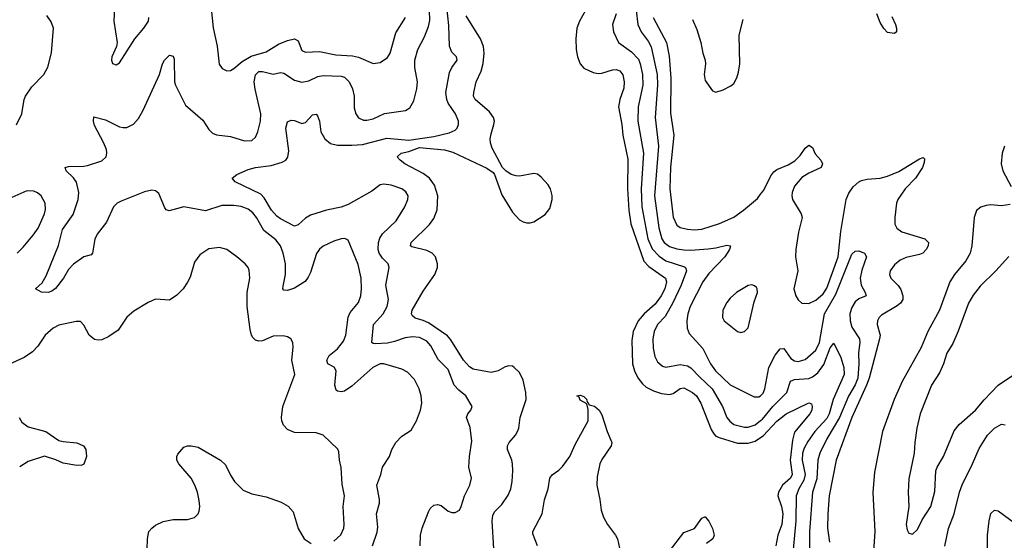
# Model space of a CAD drawing. Header units: inches. Extents: x 1649636 to 1815363, y 506543 to 641975.
# Tile 345 of 656: x 1715850 to 1721365, y 605581 to 608498. Entities that reach past the tile are written whole.
import ezdxf

# ---------------------------------------------------------------- set-up
doc = ezdxf.new("R2010")
doc.units = ezdxf.units.IN
doc.header["$MEASUREMENT"] = 0
doc.layers.add('B7610', color=7, linetype='Continuous')
doc.layers.add('B7620', color=7, linetype='Continuous')

msp = doc.modelspace()

# ---------------------------------------------------------------- linework, layer by layer
at = {"layer": 'B7610', "color": 5}
for points, elevation in [([(1716908.7, 608688.7), (1716932.9, 608452.9), (1716956.5, 608350), (1716967.6, 608247.6), (1716983.4, 608223.4), (1717010, 608210.4), (1717030, 608212.2), (1717050, 608223.7), (1717097, 608263), (1717147.4, 608292.6), (1717230, 608317.3), (1717299.5, 608360.5), (1717350, 608381.9), (1717390, 608391), (1717410, 608379.3), (1717430, 608325.3), (1717450, 608315.3), (1717530, 608318.9), (1717621, 608301), (1717714.8, 608294.8), (1717747, 608287), (1717830, 608252.6), (1717870, 608258.5), (1717910, 608286.3), (1717925, 608310), (1717956.4, 608423.6), (1718010.7, 608509.3)], 780), ([(1717826, 605550), (1717853.2, 605626.8), (1717855.2, 605655.2), (1717848.7, 605730), (1717865, 605790), (1717865.7, 605810), (1717849.8, 605890), (1717873.3, 605950), (1717881.7, 605990), (1717921.3, 606050), (1717933.7, 606090), (1717956, 606130), (1717990, 606165.2), (1718042, 606198), (1718072.9, 606250), (1718095.1, 606310), (1718102.8, 606350), (1718099.3, 606390), (1718088, 606430), (1718062, 606482), (1718022.8, 606522.8), (1717990, 606539.4), (1717890, 606570.5), (1717870, 606569.8), (1717827.9, 606550), (1717710, 606445.4), (1717670, 606417.4), (1717650, 606413.3), (1717630, 606417), (1717623.1, 606423.1), (1717615.4, 606450), (1717623.5, 606530), (1717611.3, 606551.3), (1717575.6, 606570), (1717569.8, 606590), (1717583.1, 606616.9), (1717630, 606653.2), (1717663.3, 606696.7), (1717677.7, 606730), (1717689.3, 606830.7), (1717702, 606858), (1717747.4, 606912.6), (1717760.2, 606950), (1717765.4, 606990), (1717763.4, 607050), (1717745.8, 607125.8), (1717690, 607262), (1717671.7, 607271.7), (1717650, 607269.6), (1717610, 607256.9), (1717550, 607228.2), (1717530, 607211.3), (1717512.7, 607187.3), (1717478.1, 607081.9), (1717465.4, 607054.6), (1717448.2, 607031.8), (1717390, 606992.8), (1717350, 606981), (1717330, 606982.9), (1717324.7, 606990), (1717324.9, 607004.9), (1717338.6, 607070), (1717338.3, 607130), (1717326.5, 607190), (1717310.5, 607230), (1717284.3, 607264.3), (1717216.6, 607316.6), (1717175.6, 607390), (1717155.6, 607415.6), (1717130, 607436), (1717091.5, 607451.5), (1717050, 607457.4), (1716983.2, 607456.8), (1716890, 607427.7), (1716770, 607449.8), (1716686.6, 607426.6), (1716670, 607433.3), (1716663.2, 607443.2), (1716630, 607524.5), (1716610, 607538.9), (1716590, 607541.7), (1716550, 607533.1), (1716418.6, 607481.4), (1716395.8, 607470), (1716374.6, 607450), (1716335.9, 607364.1), (1716283.4, 607296.6), (1716271.7, 607268.3), (1716257, 607190), (1716250, 607179.5), (1716210, 607168.4), (1716151.1, 607128.9), (1716122.7, 607097.4), (1716094.6, 607050), (1716050, 606992), (1716030, 606976.2), (1716010, 606969.7), (1715972, 606972), (1715939, 606990), (1715975.8, 607024.2), (1715997.8, 607062.2), (1716067.4, 607232.6), (1716090, 607322.4), (1716150, 607406.3), (1716178.5, 607490), (1716181.5, 607530), (1716168.1, 607588.1), (1716152.1, 607612.1), (1716109.7, 607650), (1716105.2, 607670), (1716123.9, 607676.1), (1716210, 607677.1), (1716230, 607681.1), (1716310, 607706.7), (1716334.2, 607730), (1716338.8, 607750), (1716336.2, 607770), (1716320.2, 607810), (1716270, 607905.1), (1716262.7, 607930), (1716266.3, 607953.7), (1716330, 607936.9), (1716410, 607897.4), (1716430, 607892.9), (1716450, 607892.9), (1716487.2, 607912.8), (1716515.2, 607944.8), (1716540.8, 607990), (1716633.3, 608190), (1716650, 608250.8), (1716660.7, 608270), (1716690, 608299.1), (1716710, 608294), (1716716, 608276), (1716716.4, 608150), (1716722, 608130), (1716779.7, 608019.7), (1716875.3, 607935.3), (1716910, 607882), (1716930, 607862.4), (1716951.7, 607851.7), (1717030, 607843.1), (1717110, 607818.7), (1717150, 607821.3), (1717170, 607839.3), (1717183.9, 607870), (1717198.5, 607930), (1717199.8, 607970), (1717168.9, 608108.9), (1717164.3, 608150), (1717170.4, 608189.6), (1717190, 608206.6), (1717210, 608208.3), (1717270, 608191.6), (1717310, 608201.2), (1717330, 608197.8), (1717390, 608159.2), (1717430, 608147.8), (1717470, 608155.6), (1717520.8, 608179.2), (1717550, 608185.8), (1717650, 608180.4), (1717670, 608174.8), (1717696.3, 608150), (1717714.6, 608110), (1717724.1, 608070), (1717723.9, 608003.9), (1717733.1, 607970), (1717748.6, 607948.6), (1717775.4, 607935.4), (1717794, 607934), (1717830, 607942.3), (1717892.7, 607972.8), (1718011, 607989), (1718035.8, 608004.2), (1718057.8, 608042.2), (1718074, 608110), (1718077.8, 608150), (1718063.5, 608230), (1718064, 608270), (1718081, 608330), (1718118, 608402), (1718140.4, 608459.6), (1718146.6, 608493.4), (1718145.3, 608550)], 760), ([(1716380.9, 608570), (1716377, 608490), (1716395.5, 608370), (1716392.5, 608347.5), (1716365.3, 608290), (1716364.4, 608270), (1716370, 608251.3), (1716390, 608244), (1716410, 608256), (1716494.3, 608390), (1716546.3, 608450), (1716571.2, 608490), (1716572.6, 608510)], 780), ([(1718094, 605550), (1718095.5, 605610), (1718104.5, 605650), (1718139.3, 605740.7), (1718150, 605758.8), (1718170, 605777.3), (1718190, 605782), (1718210, 605776.3), (1718250, 605744.9), (1718270, 605736.3), (1718290, 605736.3), (1718312.7, 605750), (1718323.7, 605770), (1718341.3, 605830), (1718371.2, 605890), (1718380.7, 605930), (1718366, 605990), (1718369.7, 606050), (1718383.3, 606136.7), (1718373.2, 606213.2), (1718353, 606270), (1718359.6, 606290), (1718376.9, 606310), (1718384.2, 606330), (1718348, 606390), (1718310, 606421.7), (1718284.5, 606450), (1718250, 606538), (1718194.5, 606594.5), (1718153, 606670), (1718130, 606696.2), (1718090, 606716.5), (1718050, 606720.2), (1718010, 606715.7), (1717950, 606694.1), (1717910, 606685.9), (1717841.8, 606681.8), (1717830, 606683.5), (1717822.6, 606690), (1717831.4, 606790), (1717886.5, 606850), (1717907.5, 606890), (1717916.5, 606930), (1717901.3, 607010), (1717920.3, 607110), (1717913.2, 607130), (1717882.3, 607162.3), (1717863.7, 607190), (1717858.4, 607210), (1717859.7, 607250), (1717867, 607273), (1717882.4, 607297.6), (1717958, 607370), (1718007.1, 607450), (1718024.8, 607490), (1718025.3, 607510), (1718013.1, 607533.1), (1717990.4, 607550.4), (1717930, 607571.4), (1717890, 607576.8), (1717870, 607571.6), (1717822.1, 607537.9), (1717690, 607462.3), (1717650, 607448.3), (1717569, 607431), (1717478.1, 607401.9), (1717450, 607385.3), (1717410, 607348), (1717390, 607341.3), (1717310, 607381.6), (1717290, 607396.5), (1717260.2, 607430), (1717219.8, 607499.8), (1717201, 607521), (1717056.2, 607590), (1717039.5, 607610), (1717066, 607630), (1717130, 607658.2), (1717170, 607669.5), (1717259, 607681), (1717320.7, 607699.3), (1717340.7, 607710), (1717352.7, 607727.3), (1717357.5, 607762.5), (1717340.4, 607890), (1717350, 607924.9), (1717370, 607934.4), (1717390, 607932.2), (1717430, 607915.8), (1717450, 607921.3), (1717490, 607965.5), (1717510, 607968), (1717518.7, 607958.7), (1717529.1, 607929.1), (1717537.6, 607870), (1717559.6, 607830), (1717590, 607804.3), (1717630, 607794.8), (1717710, 607794.1), (1717770, 607799.3), (1717906.7, 607833.3), (1718030, 607823.5), (1718170, 607842.8), (1718256.4, 607863.6), (1718290, 607878.9), (1718300.4, 607890), (1718308.5, 607910), (1718308.7, 607930), (1718290.8, 607970), (1718250.6, 608030), (1718242.7, 608050), (1718237.3, 608090), (1718258.2, 608201.8), (1718270.7, 608229.3), (1718300.9, 608270), (1718296, 608290), (1718270, 608315.1), (1718257.6, 608350), (1718254.3, 608465.7), (1718242.5, 608570)], 740), ([(1719019.8, 608550), (1718986, 608490), (1718971.5, 608450), (1718964.4, 608390), (1718966.9, 608330), (1718974.4, 608290), (1718989.6, 608249.6), (1719010, 608226.4), (1719062.1, 608202.1), (1719090, 608196.3), (1719110, 608197.7), (1719170, 608217.1), (1719190, 608217.8), (1719210.8, 608210.8), (1719228.5, 608188.5), (1719235.5, 608150), (1719233.4, 608113.4), (1719211.8, 608050), (1719203.6, 608010), (1719223, 607910), (1719228.1, 607850), (1719255.6, 607715.6), (1719255.2, 607550), (1719262, 607430), (1719273.4, 607353.4), (1719345.3, 607145.3), (1719374.2, 607114.2), (1719466.7, 607050), (1719473.4, 607030), (1719463.8, 606990), (1719443.1, 606950), (1719410, 606904.6), (1719348.4, 606850), (1719314.8, 606810), (1719285.5, 606750), (1719279.1, 606700.9), (1719283, 606570), (1719293, 606530), (1719311.7, 606491.7), (1719337.6, 606457.6), (1719359.8, 606439.8), (1719399.1, 606419.1), (1719444.5, 606404.5), (1719490, 606398.6), (1719510, 606402.7), (1719550, 606431), (1719570, 606434.6), (1719618, 606410), (1719640.8, 606390), (1719664.8, 606350), (1719722.4, 606202.4), (1719737.5, 606177.5), (1719750, 606165.2), (1719774.3, 606154.3), (1719870, 606125.4), (1719930, 606125.3), (1719970, 606136.6), (1720000, 606156.6)], 720), ([(1719302.8, 608550), (1719311.7, 608470), (1719330, 608430.2), (1719370, 608377.7), (1719386.3, 608346.3), (1719419.7, 608190), (1719421.8, 608130), (1719408.6, 607950), (1719427.3, 607790), (1719406.2, 607510), (1719430.8, 607330.8), (1719447.6, 607270), (1719459.2, 607250), (1719490, 607227.2), (1719530, 607214.1), (1719570, 607207.8), (1719610, 607206.3), (1719706.4, 607213.6), (1719750, 607218.8), (1719810, 607233.8), (1719830.4, 607230), (1719825.7, 607210), (1719799.7, 607170), (1719710, 607076.2), (1719677, 607030), (1719605.9, 606890), (1719592.5, 606850), (1719587, 606810), (1719589.2, 606770), (1719599.3, 606739.3), (1719675.4, 606655.4), (1719718.6, 606570), (1719747.1, 606530), (1719830, 606451.6), (1719964.5, 606384.5), (1719990, 606384.4), (1719999.8, 606390), (1720000, 606390.2)], 760), ([(1715831.7, 607908.3), (1715862.5, 607970), (1715875.9, 608050), (1715883.5, 608070), (1715919, 608121), (1715985.5, 608190), (1716007.7, 608232.3), (1716028.7, 608311.3), (1716038.7, 608450), (1716026.3, 608486.3), (1716001.8, 608521.8)], 780), ([(1718505.8, 605534.2), (1718496.8, 605690), (1718500.6, 605719.4), (1718510, 605741.3), (1718550, 605781.1), (1718585.7, 605834.3), (1718600.9, 605870), (1718609.2, 605910), (1718612.8, 605970), (1718609.9, 606010), (1718606.1, 606030), (1718582.2, 606090), (1718581.8, 606110), (1718590.7, 606130), (1718627.1, 606170), (1718639.1, 606190), (1718646.5, 606210), (1718653.3, 606270), (1718686.1, 606370), (1718684.5, 606410), (1718670, 606478.4), (1718650, 606520.5), (1718619.6, 606550), (1718610, 606556.4), (1718590, 606559.1), (1718570, 606553.5), (1718530, 606530.8), (1718490, 606522), (1718390, 606540.5), (1718370, 606553.5), (1718336.7, 606590), (1718264.9, 606704.9), (1718245.9, 606725.9), (1718139.8, 606799.8), (1718110, 606813.4), (1718065.6, 606825.6), (1718050, 606838), (1718044.8, 606850), (1718048.9, 606870), (1718110, 606977.6), (1718176.1, 607070), (1718189.8, 607110), (1718190.7, 607130), (1718178.9, 607170), (1718160.4, 607190), (1718130, 607204.5), (1718045.7, 607225.7), (1718039.5, 607230), (1718042.4, 607250), (1718145.6, 607350), (1718170, 607384.2), (1718187.5, 607432.5), (1718192.2, 607510), (1718172.5, 607570), (1718144.5, 607610), (1718110, 607636.3), (1718006.6, 607690), (1717980.7, 607710), (1717964.5, 607730), (1717987.6, 607750), (1718030, 607759.4), (1718090, 607780.8), (1718228.8, 607768.8), (1718275.5, 607755.5), (1718466, 607666), (1718501.7, 607641.7), (1718510.4, 607630.4), (1718550, 607517.1), (1718610, 607420.3), (1718650, 607376.9), (1718670, 607364.6), (1718690, 607358.9), (1718710, 607359), (1718730, 607365.2), (1718793.6, 607406.4), (1718819.2, 607440.7), (1718832.5, 607490), (1718832.3, 607512.3), (1718823.5, 607550), (1718810, 607572.6), (1718770, 607616), (1718750, 607631.9), (1718730, 607636.8), (1718650, 607621.7), (1718630, 607622), (1718602.7, 607630), (1718572.7, 607650), (1718555.1, 607670), (1718497.3, 607777.3), (1718487.2, 607807.2), (1718485.8, 607830), (1718490, 607858.8), (1718506.2, 607910), (1718508.6, 607930), (1718503.9, 607950), (1718480.6, 607980.6), (1718400.8, 608050), (1718392.5, 608070), (1718393.2, 608090), (1718407.5, 608150), (1718434.4, 608210), (1718446.9, 608253.1), (1718452.2, 608310), (1718447.6, 608347.6), (1718430.4, 608390.4), (1718350, 608518.4)], 720), ([(1719190.9, 608530), (1719170.2, 608470), (1719175.5, 608430), (1719203.2, 608370), (1719276.9, 608316.9), (1719316, 608276), (1719326.1, 608250), (1719338.9, 608190), (1719339.9, 608130), (1719314.8, 608010), (1719312, 607930), (1719344.9, 607750), (1719331.6, 607550), (1719334.2, 607450), (1719369.1, 607270), (1719393.4, 607213.4), (1719432, 607172), (1719470, 607147.2), (1719573.4, 607113.4), (1719578.6, 607110), (1719585.1, 607090), (1719555.5, 607010), (1719508.3, 606911.7), (1719465, 606835), (1719421.7, 606790), (1719403.5, 606750), (1719395.9, 606710), (1719397.9, 606657.9), (1719407.1, 606610), (1719421.5, 606581.5), (1719450, 606556.5), (1719470, 606551.1), (1719550, 606566), (1719590, 606559.2), (1719610, 606548.1), (1719657, 606497), (1719729, 606430), (1719787, 606330), (1719811.5, 606270), (1719827.9, 606247.9), (1719850.3, 606230), (1719910, 606215.7), (1719930, 606215.5), (1719970, 606228.6), (1720000, 606252.4)], 740), ([(1719398.7, 608510), (1719472, 608370), (1719487.5, 608292.5), (1719496.4, 608170), (1719494.4, 607974.4), (1719513.4, 607850), (1719495, 607670), (1719491, 607551), (1719510, 607390.6), (1719530, 607347.3), (1719550, 607333.7), (1719590, 607323.7), (1719630, 607320.1), (1719670, 607323.7), (1719770, 607355.3), (1719850, 607391.6), (1719904.4, 607430), (1719983.3, 607496.7), (1720000, 607519.3)], 780), ([(1719618.1, 608498.1), (1719642.8, 608442.8), (1719665.4, 608370), (1719675.5, 608310), (1719689.4, 608270), (1719691.2, 608250), (1719683.5, 608190), (1719690, 608156.3), (1719730, 608098.8), (1719750, 608090.8), (1719790, 608105.5), (1719833.8, 608126.2), (1719850, 608141), (1719867.6, 608172.4), (1719875.9, 608204.1), (1719882.9, 608250), (1719879.8, 608410), (1719901.8, 608498.2)], 820), ([(1715836.2, 607190), (1715870, 607222.4), (1715926.3, 607290), (1715953.3, 607330), (1715988.7, 607410), (1715993.9, 607433.9), (1715992.1, 607470), (1715971.3, 607510), (1715950, 607527.8), (1715930, 607536.3), (1715890, 607538.9), (1715790, 607493.3)], 780), ([(1717610, 605575.5), (1717648.1, 605611.9), (1717665.7, 605650), (1717668.2, 605670), (1717661.4, 605770), (1717668.7, 605830), (1717655.7, 605895.7), (1717649.8, 605989.8), (1717640.8, 606030), (1717636.9, 606076.9), (1717631.9, 606091.9), (1717549.2, 606170), (1717510, 606183.5), (1717390, 606184.7), (1717350, 606202.6), (1717327.1, 606227.1), (1717318.5, 606250), (1717316.8, 606270), (1717323.5, 606330), (1717391.9, 606510), (1717374.6, 606590), (1717382.7, 606662.7), (1717380.7, 606690), (1717369.2, 606710), (1717350, 606720.7), (1717326.5, 606726.5), (1717270, 606724.7), (1717210, 606697.7), (1717190, 606696.4), (1717170, 606702.6), (1717156.6, 606716.6), (1717148.8, 606730), (1717141.6, 606761.6), (1717124.8, 606890), (1717124, 606970), (1717139.8, 607050), (1717135.4, 607095.4), (1717129.7, 607110), (1717113.3, 607130), (1717065.6, 607170), (1717010, 607209.7), (1716970, 607222.3), (1716910, 607214.8), (1716859.1, 607180.9), (1716830, 607139.3), (1716804.1, 607055.9), (1716790, 607026.6), (1716766.4, 606990), (1716730, 606954), (1716690, 606926), (1716610, 606931.8), (1716570, 606914), (1716490, 606865.6), (1716450, 606831.8), (1716401.3, 606758.7), (1716350, 606722.3), (1716310, 606704.4), (1716290, 606701.7), (1716270, 606706.6), (1716239.7, 606730), (1716210, 606786), (1716190, 606807), (1716167.2, 606807.2), (1716070, 606786.6), (1716037.1, 606770), (1715992, 606730), (1715951, 606669), (1715922.2, 606637.8), (1715875.3, 606604.7), (1715790, 606566.9)], 780), ([(1718750.9, 605550.9), (1718723.5, 605616.5), (1718724.5, 605630), (1718776.7, 605730), (1718790, 605808.5), (1718809.4, 605870), (1718819.2, 605930), (1718832.8, 605947.2), (1718870, 605973.7), (1718890, 605994.1), (1718931.5, 606050), (1718961.4, 606118.6), (1719033.6, 606250), (1719033.8, 606313.8), (1719026.6, 606346.6), (1718990, 606367.1), (1718983.7, 606383.7), (1718969.7, 606390.3), (1718990, 606394), (1719010, 606386.8), (1719026.8, 606370), (1719025.4, 606365.4), (1719040.4, 606340.4), (1719070, 606332), (1719095.2, 606310), (1719110, 606284.9), (1719139.7, 606190), (1719167.2, 606130), (1719163.1, 606110), (1719110, 606033.7), (1719099.2, 606010), (1719083.7, 605936.3), (1719081.8, 605890), (1719099.6, 605810), (1719107.3, 605750), (1719120.4, 605710), (1719142.5, 605670), (1719187.5, 605610), (1719197.5, 605590), (1719210, 605538)], 680), ([(1715847.4, 606270), (1715862.7, 606242.7), (1715896.7, 606216.7), (1715996, 606190), (1716070, 606140.5), (1716094.2, 606134.2), (1716170, 606127.7), (1716206.8, 606110), (1716220.7, 606090), (1716224, 606050), (1716210, 606008), (1716198.8, 606001.2), (1716170, 605999.3), (1716092.9, 606012.9), (1716052.9, 606032.9), (1715990, 606053.2), (1715898, 606022), (1715850, 605993.2)], 780), ([(1716562, 605470), (1716566.3, 605590), (1716574, 605630), (1716589.4, 605650), (1716610, 605666.4), (1716653.9, 605686.1), (1716710, 605697), (1716790, 605697.6), (1716830, 605708), (1716849.5, 605730), (1716855.1, 605744.9), (1716858.3, 605770), (1716855.1, 605804.9), (1716845.7, 605850), (1716831.1, 605890), (1716809.8, 605930), (1716740.7, 606010), (1716729.7, 606030), (1716729.7, 606050), (1716736.1, 606063.9), (1716770, 606102), (1716790, 606110.5), (1716810, 606110.6), (1716850, 606102), (1716974, 606030), (1717003.1, 606003.1), (1717030, 605946), (1717053.4, 605910), (1717102.3, 605862.3), (1717150, 605841.6), (1717230, 605825.5), (1717314.1, 605794.1), (1717352.9, 605772.9), (1717381.4, 605741.4), (1717410, 605647.3), (1717443.7, 605590), (1717483.5, 605563.5)], 780), ([(1719490, 605521.1), (1719570, 605624.2), (1719630, 605646.7), (1719670, 605706), (1719686.8, 605713.2), (1719690, 605713.4), (1719710, 605687.7), (1719730, 605646.4), (1719739.3, 605610), (1719732.4, 605590), (1719697.6, 605562.4)], 680)]:
    msp.add_lwpolyline(points, dxfattribs=dict(at, elevation=elevation))
at = {"layer": 'B7610', "color": 5, "elevation": 780}
msp.add_lwpolyline([(1719951.6, 607011.6), (1719930, 607009.4), (1719865.5, 606970), (1719830, 606938.4), (1719810, 606914), (1719789.1, 606870), (1719787, 606830), (1719796.3, 606810), (1719870, 606750.8), (1719890, 606746), (1719910, 606751), (1719929.4, 606770.6), (1719963, 606917), (1719982.7, 606970), (1719981.2, 606990), (1719976.6, 606996.6), (1719966.6, 607006.6)], close=True, dxfattribs=at)
at = {"layer": 'B7620', "color": 5}
for points, elevation in [([(1720735.1, 608515.1), (1720755.6, 608470), (1720761.3, 608450), (1720760.7, 608430), (1720750, 608420.9), (1720710, 608425.1), (1720690, 608447.6), (1720670, 608481.3), (1720650.7, 608530)], 780), ([(1720000, 607519.3), (1720017.3, 607542.7), (1720057.4, 607622.6), (1720074.4, 607645.6), (1720090, 607658.4), (1720154.6, 607685.4), (1720192.2, 607707.8), (1720222.4, 607737.6), (1720250, 607777.3), (1720270, 607794.8), (1720290, 607781), (1720306.1, 607746.1), (1720337.3, 607710), (1720347.3, 607690), (1720338.8, 607670), (1720270, 607638.7), (1720230, 607613), (1720190, 607564.5), (1720176.5, 607530), (1720174, 607510), (1720179.3, 607490), (1720227.7, 607410), (1720232.4, 607390), (1720212.9, 607307.1), (1720197.4, 607210), (1720195.2, 607170), (1720208.4, 607090), (1720185.7, 606990), (1720197.4, 606950), (1720210, 606928.5), (1720230, 606910.3), (1720270, 606907.6), (1720310, 606927.3), (1720350, 606962.7), (1720370, 606994.3), (1720434, 607170), (1720448.8, 607311.2), (1720478.7, 607490), (1720493.5, 607526.5), (1720518.7, 607561.3), (1720549.5, 607590), (1720564.1, 607595.9), (1720596.6, 607603.4), (1720670, 607610.2), (1720710, 607621), (1720773.4, 607646.6), (1720890, 607717.7), (1720910, 607724.9), (1720917.4, 607717.4), (1720916.7, 607696.7), (1720907.4, 607670), (1720868.3, 607610), (1720809.6, 607550.4), (1720768.2, 607490), (1720761.3, 607470), (1720751.4, 607390), (1720751.5, 607351.5), (1720762, 607330), (1720790.4, 607310), (1720918.9, 607270), (1720939.6, 607250), (1720938.6, 607230), (1720927.7, 607210), (1720908.5, 607190), (1720890, 607181.5), (1720815.3, 607164.7), (1720782.3, 607150), (1720750, 607123.9), (1720726.2, 607090), (1720721.8, 607070), (1720729, 607050), (1720770, 607009.2), (1720785.6, 606985.6), (1720796.9, 606950), (1720796.1, 606930), (1720783.7, 606910), (1720765.2, 606894.8), (1720677.1, 606842.9), (1720664, 606830), (1720654.4, 606810), (1720653, 606790), (1720668.9, 606730), (1720666.2, 606710), (1720608.1, 606490), (1720593.8, 606450), (1720510.1, 606269.9), (1720423.3, 606030), (1720383.8, 605830), (1720375.6, 605730), (1720374, 605650), (1720385.7, 605570)], 780), ([(1721366, 607790), (1721352.9, 607750), (1721348.1, 607690), (1721356.1, 607650), (1721402.5, 607562.5)], 820), ([(1721397.6, 607462.4), (1721350, 607454.8), (1721290, 607460.4), (1721263.4, 607456.6), (1721232.9, 607447.1), (1721210, 607429.3), (1721196, 607390), (1721183.5, 607230), (1721173.5, 607190), (1721150, 607146), (1721085.6, 607070), (1721059.8, 607030), (1721002, 606870), (1720937, 606750), (1720898.8, 606661.2), (1720793.6, 606470), (1720748.2, 606370), (1720682.8, 606190), (1720636.9, 605963.1), (1720628.7, 605848.7), (1720639.3, 605630), (1720631, 605490)], 820), ([(1720000, 606390.2), (1720014.3, 606405.7), (1720022.8, 606430), (1720046, 606550), (1720080.9, 606619.1), (1720110, 606653.1), (1720130, 606655.8), (1720170, 606600.2), (1720190, 606586.3), (1720210, 606583), (1720250, 606593.4), (1720310, 606646.5), (1720329.9, 606690.1), (1720358, 606850), (1720420.8, 606959.2), (1720510, 607184.2), (1720530, 607201.2), (1720550, 607203.6), (1720581.6, 607190), (1720593.1, 607170), (1720566.2, 607093.8), (1720557.5, 607050), (1720563.2, 607010), (1720586, 606970), (1720590.3, 606950), (1720550, 606933.7), (1720530, 606917), (1720510, 606884.7), (1720500.1, 606850), (1720500.6, 606810), (1720510, 606775.3), (1720553.5, 606710), (1720555.5, 606690), (1720547.8, 606632.2), (1720550.5, 606570), (1720543.9, 606490), (1720528.6, 606451.4), (1720492, 606388), (1720441.9, 606270), (1720370.5, 606150), (1720332.2, 606070), (1720320.6, 606030), (1720315.2, 605924.8), (1720290.5, 605850), (1720273.9, 605630), (1720274.2, 605510)], 760), ([(1721390, 607171.3), (1721317.4, 607090), (1721230, 607004.7), (1721190, 606953.7), (1721164.1, 606910), (1721107.3, 606752.7), (1721075.9, 606684.1), (1721042.7, 606630), (1721023.8, 606570), (1721001.2, 606518.8), (1720956.9, 606450), (1720894.3, 606290), (1720874.6, 606210), (1720863.1, 606130), (1720860.4, 606070), (1720830, 605926), (1720825.7, 605850), (1720830.3, 605769.7), (1720815.6, 605670), (1720820.5, 605640.5), (1720830, 605620.7), (1720850, 605616.3), (1720878.2, 605641.8), (1720903.9, 605696.1), (1720953.8, 605770), (1720974.9, 605854.9), (1720980.5, 605970), (1720988.5, 605991.5), (1721023.5, 606050), (1721084.7, 606195.3), (1721112.8, 606230), (1721203.5, 606310), (1721251.8, 606368.2), (1721331.3, 606450), (1721410, 606505.3)], 840), ([(1720000, 606252.4), (1720010, 606260.4), (1720068.7, 606331.3), (1720147.7, 606410), (1720166.7, 606473.3), (1720190, 606481.2), (1720270, 606487.6), (1720290, 606496.4), (1720320.3, 606519.7), (1720354, 606566), (1720390, 606660.3), (1720410, 606686), (1720450, 606604.9), (1720465.8, 606550), (1720467, 606510), (1720407, 606370), (1720384.4, 606290), (1720370, 606263.4), (1720304.1, 606190), (1720265, 606135), (1720243, 606097), (1720234.9, 606070), (1720233.6, 606030), (1720249.1, 605950), (1720241.7, 605918.3), (1720213.6, 605870), (1720199.2, 605830), (1720197.6, 605690), (1720181.4, 605530)], 740), ([(1720000, 606156.6), (1720014.1, 606165.9), (1720090, 606249.1), (1720142.9, 606290), (1720270, 606351.7), (1720285.5, 606345.5), (1720288.5, 606330), (1720286, 606310), (1720276, 606290), (1720190, 606187.6), (1720177.7, 606142.3), (1720165.5, 606030), (1720176.2, 605950), (1720166.4, 605930), (1720123, 605890), (1720099.2, 605850), (1720095.8, 605830), (1720117.3, 605770), (1720124.2, 605730), (1720118.1, 605670), (1720095.5, 605610), (1720085.8, 605550)], 720), ([(1721030.9, 605549.1), (1721051.8, 605648.2), (1721083.7, 605730), (1721114.3, 605850), (1721128.7, 605891.3), (1721187.3, 606010), (1721223.9, 606096.1), (1721271.6, 606170), (1721309.8, 606210), (1721350, 606231.3), (1721370, 606227.4)], 820), ([(1721271.2, 605510), (1721270.8, 605610), (1721280.1, 605690), (1721290, 605731.7), (1721310, 605750.2), (1721330, 605745.4), (1721430, 605673.9)], 780)]:
    msp.add_lwpolyline(points, dxfattribs=dict(at, elevation=elevation))

doc.saveas('drawing.dxf')
